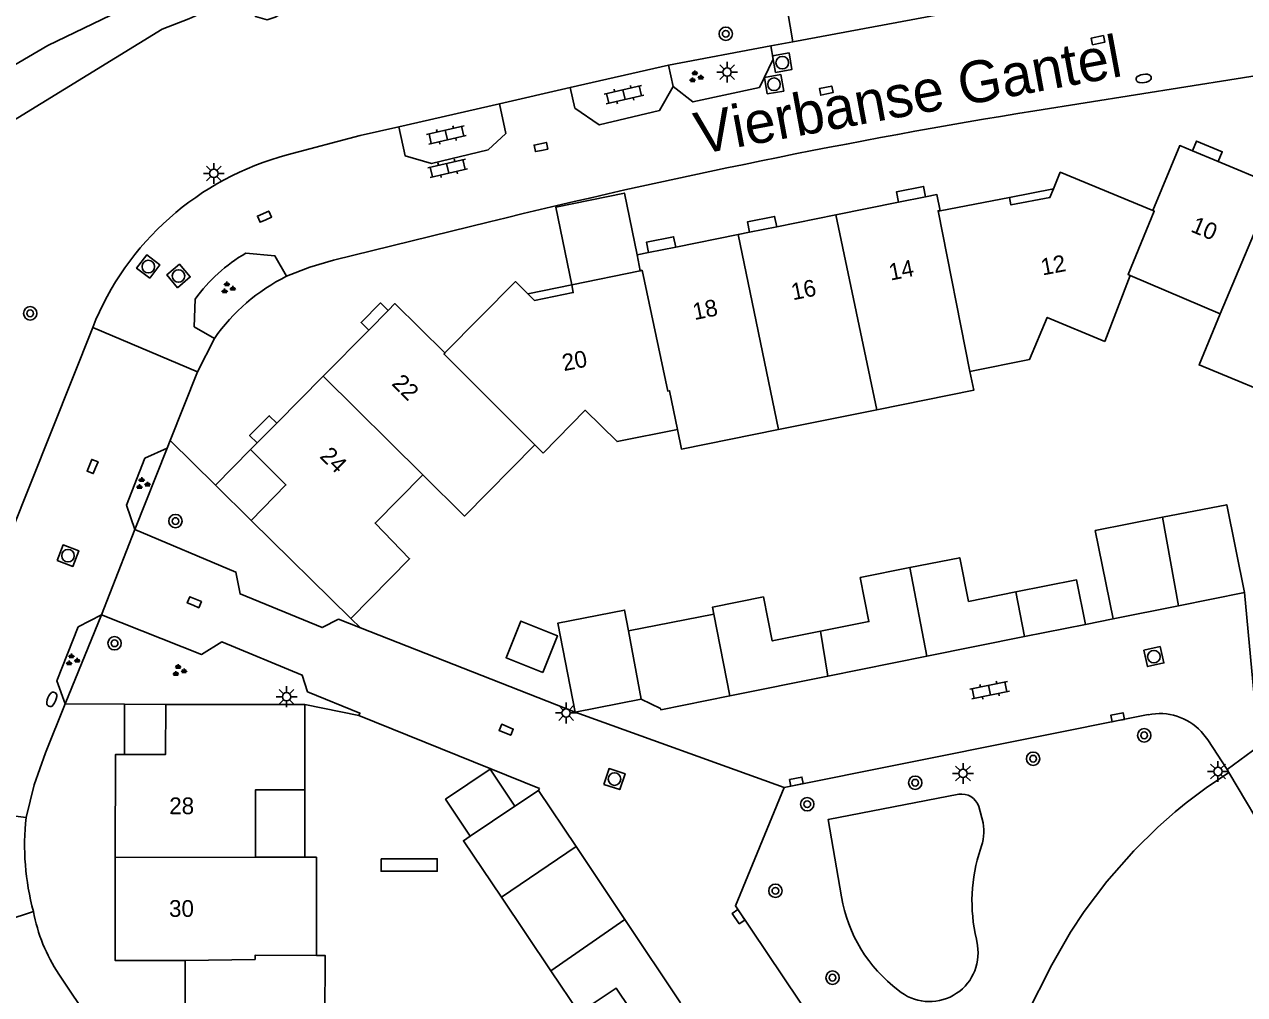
# Model space of a CAD drawing. Extents: x 126000 to 131009, y 393000 to 395500.
# Drawn here: x 130307.9 to 130380.9, y 395065.7 to 395123.7 of the extents above; entities that cross this region are included whole.
import ezdxf

# ---------------------------------------------------------------- set-up
doc = ezdxf.new("R2010")
doc.units = 0
for name, color, linetype in [('gg-afsc-erfafscheiding', 7, 'Continuous'), ('gg-afsc-muur', 7, 'Continuous'), ('gg-anno-huisnummerreeks BGT', 7, 'Continuous'), ('gg-anno-openbare ruimte label', 7, 'Continuous'), ('gg-bbg-bijgebouw', 7, 'Continuous'), ('gg-bbg-gedigitaliseerde bebouwing', 7, 'Continuous'), ('gg-bbg-gedigitaliseerde bijgebouw', 7, 'Continuous'), ('gg-bbg-hoofdgebouw', 7, 'Continuous'), ('gg-bbg-luifel en loopbrug', 7, 'Continuous'), ('gg-bbg-tussenscheiding', 7, 'Continuous'), ('gg-knt-onverhard', 7, 'Continuous'), ('gg-knt-verharding', 7, 'Continuous'), ('gg-knt-verharding nz', 7, 'Continuous'), ('gg-kntw-bovenkant insteek waterloop', 7, 'Continuous'), ('gt-grn-groengrens', 7, 'Continuous'), ('gt-grn-weggrens', 7, 'Continuous'), ('gt-symb-boom', 7, 'Continuous'), ('gt-symb-brandkraan', 7, 'Continuous'), ('gt-symb-groenvak', 7, 'Continuous'), ('gt-symb-klinker verharding', 7, 'Continuous'), ('gt-symb-kolk', 7, 'Continuous'), ('gt-symb-lichtmast', 7, 'Continuous'), ('gt-symb-rioolschacht', 7, 'Continuous')]:
    doc.layers.add(name, color=color, linetype=linetype)

# ---------------------------------------------------------------- blocks, each defined once
blk = doc.blocks.new('gt0-BR')
at = {"layer": 'gt-symb-brandkraan'}
for centre, radius, start, end in [((-0.244, 0), 0.206, 107.56694, 252.43307), ((0.599, -2.664), 3, 106.89205, 107.56694), ((0, -0.691), 0.938, 73.10799, 106.89205), ((-0.599, -2.664), 3, 72.43309, 73.10799), ((0.244, 0), 0.206, 287.56695, 72.43309), ((0.599, 2.664), 3, 252.43307, 253.10797), ((0, 0.691), 0.938, 253.10797, 286.89206), ((-0.599, 2.664), 3, 286.89206, 287.56695)]:
    blk.add_arc(centre, radius, start, end, dxfattribs=at)
blk = doc.blocks.new('gt0-KOLK')
at = {"layer": 'gt-symb-kolk'}
blk.add_lwpolyline([(0, 0), (0.375, 0), (0.375, 0.4), (-0.375, 0.4), (-0.375, 0), (0, 0)], dxfattribs=at)
blk = doc.blocks.new('gt0-RS')
at = {"layer": 'gt-symb-rioolschacht'}
blk.add_lwpolyline([(-0.5, -0.5), (0.5, -0.5), (0.5, 0.5), (-0.5, 0.5)], close=True, dxfattribs=at)
blk.add_circle((0, 0), 0.375, dxfattribs=at)
blk = doc.blocks.new('gt0-GRVAK')
at = {"layer": 'gt-symb-groenvak'}
for p, q in [((-0.11, 0.189), (-0.228, 0.24)), ((-0.182, 0.153), (0.088, 0.153)), ((-0.091, 0.211), (-0.156, 0.322)), ((-0.047, 0.214), (-0.047, 0.393)), ((-0.004, 0.211), (0.061, 0.322)), ((0.015, 0.189), (0.133, 0.24)), ((0.262, -0.052), (0.197, 0.059)), ((0.305, -0.049), (0.305, 0.13)), ((0.349, -0.052), (0.414, 0.059)), ((-0.245, -0.228), (-0.363, -0.177)), ((-0.318, -0.264), (-0.047, -0.264)), ((-0.226, -0.206), (-0.291, -0.095)), ((-0.183, -0.203), (-0.183, -0.024)), ((-0.139, -0.206), (-0.074, -0.095)), ((-0.12, -0.228), (-0.002, -0.177)), ((0.243, -0.074), (0.125, -0.023)), ((0.17, -0.11), (0.441, -0.11)), ((0.368, -0.074), (0.486, -0.023))]:
    blk.add_line(p, q, dxfattribs=at)
blk = doc.blocks.new('gt0-KL1')
at = {"layer": 'gt-symb-klinker verharding'}
for p, q in [((-1.15, 0.3), (1.15, 0.3)), ((-1, -0.3), (-1, 0.3)), ((-0.5, 0.3), (-0.5, 0.45)), ((0, -0.3), (0, 0.3)), ((0.5, 0.3), (0.5, 0.45)), ((1, -0.3), (1, 0.3)), ((-1.15, -0.3), (1.15, -0.3)), ((-0.5, -0.45), (-0.5, -0.3)), ((0.5, -0.45), (0.5, -0.3))]:
    blk.add_line(p, q, dxfattribs=at)
blk = doc.blocks.new('gt0-BOOM')
at = {"layer": 'gt-symb-boom'}
for radius in [0.4, 0.2]:
    blk.add_circle((0, 0), radius, dxfattribs=at)
blk = doc.blocks.new('gt0-LMAST')
at = {"layer": 'gt-symb-lichtmast'}
for p, q in [((-0.182, 0.173), (-0.447, 0.438)), ((-0.005, 0.246), (-0.005, 0.621)), ((0.172, 0.173), (0.437, 0.438)), ((-0.255, -0.004), (-0.63, -0.004)), ((-0.182, -0.181), (-0.447, -0.446)), ((-0.005, -0.254), (-0.005, -0.629)), ((0.437, -0.446), (0.172, -0.181)), ((0.245, -0.004), (0.62, -0.004))]:
    blk.add_line(p, q, dxfattribs=at)
blk.add_circle((-0.005, -0.004), 0.25, dxfattribs=at)

msp = doc.modelspace()

# ---------------------------------------------------------------- linework, layer by layer
at = {"layer": 'gg-afsc-erfafscheiding'}
for p, q in [((130380.868, 395089.772), (130381.74, 395080.579)), ((130328.032, 395087.647), (130326.702, 395088.169)), ((130340.861, 395082.614), (130328.032, 395087.647))]:
    msp.add_line(p, q, dxfattribs=at)
at = {"layer": 'gg-afsc-muur'}
for p, q in [((130371.369, 395087.863), (130373.017, 395088.192)), ((130327.934, 395082.421), (130324.693, 395083.074)), ((130338.732, 395078.059), (130327.934, 395082.421)), ((130338.732, 395078.059), (130338.664, 395077.94))]:
    msp.add_line(p, q, dxfattribs=at)
at = {"layer": 'gg-bbg-bijgebouw'}
for p, q in [((130376.938, 395088.981), (130380.868, 395089.772)), ((130373.017, 395088.192), (130376.938, 395088.981)), ((130367.731, 395087.137), (130371.369, 395087.863)), ((130361.882, 395085.961), (130367.731, 395087.137)), ((130355.959, 395084.771), (130361.882, 395085.961)), ((130350.105, 395083.594), (130355.959, 395084.771)), ((130340.861, 395082.614), (130344.814, 395083.393)), ((130340.91, 395074.581), (130338.664, 395077.94)), ((130343.83, 395070.216), (130340.91, 395074.581)), ((130347.154, 395065.246), (130343.83, 395070.216))]:
    msp.add_line(p, q, dxfattribs=at)
msp.add_lwpolyline([(130350.105, 395083.594), (130345.973, 395082.755), (130345.955, 395082.843), (130344.814, 395083.393)], dxfattribs=at)
at = {"layer": 'gg-bbg-gedigitaliseerde bebouwing'}
for p, q in [((130372.52, 395104.78), (130374.04, 395108.72)), ((130374.04, 395108.72), (130379.431, 395106.432)), ((130353.024, 395099.515), (130358.891, 395100.696)), ((130338.441, 395098.588), (130338.939, 395098.091)), ((130324.697, 395077.97), (130324.693, 395083.074)), ((130324.7, 395073.942), (130321.738, 395073.94))]:
    msp.add_line(p, q, dxfattribs=at)
for points in [[(130385.09, 395104.03), (130383.844, 395101.023), (130378.165, 395103.376), (130379.431, 395106.432)], [(130364.46, 395102.99), (130368.03, 395103.7), (130369.08, 395106.21), (130372.52, 395104.78)], [(130358.891, 395100.696), (130364.687, 395101.861), (130364.46, 395102.99)], [(130338.939, 395098.091), (130341.46, 395100.66), (130343.36, 395098.79), (130346.97, 395099.52)], [(130353.024, 395099.515), (130347.207, 395098.344), (130346.97, 395099.52)], [(130331.76, 395096.8), (130334.251, 395094.342), (130338.441, 395098.588)], [(130327.451, 395088.219), (130330.959, 395091.782), (130328.9, 395093.92), (130331.76, 395096.8)], [(130321.738, 395073.94), (130321.75, 395077.98), (130324.697, 395077.97)], [(130325.393, 395068.071), (130325.389, 395073.943), (130324.7, 395073.942)], [(130330.57, 395061.22), (130328.48, 395064.31), (130325.89, 395064.33), (130325.91, 395068.07), (130325.393, 395068.071)]]:
    msp.add_lwpolyline(points, dxfattribs=at)
at = {"layer": 'gg-bbg-gedigitaliseerde bijgebouw'}
for p, q in [((130349.141, 395088.482), (130344.044, 395087.476)), ((130338.664, 395077.94), (130337.258, 395076.996)), ((130336.451, 395071.557), (130339.409, 395067.162))]:
    msp.add_line(p, q, dxfattribs=at)
for points in [[(130375.981, 395094.265), (130379.813, 395095.019), (130380.868, 395089.772)], [(130373.017, 395088.192), (130371.955, 395093.473), (130375.981, 395094.265)], [(130367.196, 395089.799), (130364.38, 395089.24), (130363.85, 395091.85), (130360.871, 395091.254)], [(130360.871, 395091.254), (130357.9, 395090.66), (130358.42, 395088.03), (130355.53, 395087.45)], [(130367.196, 395089.799), (130370.841, 395090.523), (130371.369, 395087.863)], [(130355.53, 395087.45), (130352.64, 395086.87), (130352.11, 395089.5), (130349.06, 395088.89), (130349.141, 395088.482)], [(130344.044, 395087.476), (130343.81, 395088.72), (130339.813, 395087.929), (130340.861, 395082.614)], [(130338.919, 395084.985), (130339.801, 395087.18), (130337.606, 395088.062), (130336.724, 395085.867), (130338.919, 395084.985)], [(130334.591, 395075.206), (130333.109, 395077.414), (130335.776, 395079.204), (130337.258, 395076.996)], [(130334.591, 395075.206), (130334.18, 395074.93), (130336.451, 395071.557)], [(130339.409, 395067.162), (130341.1, 395064.65), (130343.31, 395066.12), (130344.938, 395063.678)]]:
    msp.add_lwpolyline(points, dxfattribs=at)
at = {"layer": 'gg-bbg-hoofdgebouw'}
for p, q in [((130379.303, 395115.529), (130377.771, 395116.167)), ((130382.661, 395114.131), (130379.303, 395115.529)), ((130360.188, 395113.096), (130356.436, 395112.341)), ((130361.814, 395113.424), (130360.188, 395113.096)), ((130366.819, 395113.386), (130362.686, 395112.589)), ((130356.436, 395112.341), (130352.907, 395111.631)), ((130352.907, 395111.631), (130351.281, 395111.304)), ((130350.605, 395111.168), (130346.868, 395110.416)), ((130351.281, 395111.304), (130350.605, 395111.168)), ((130345.242, 395110.088), (130344.566, 395109.952)), ((130346.868, 395110.416), (130345.242, 395110.088)), ((130344.566, 395109.952), (130344.754, 395109.007)), ((130344.754, 395109.007), (130340.655, 395108.164)), ((130329.679, 395106.636), (130328.513, 395105.456)), ((130328.513, 395105.456), (130325.784, 395102.696)), ((130325.784, 395102.696), (130323.015, 395099.895)), ((130323.015, 395099.895), (130321.848, 395098.715)), ((130321.848, 395098.715), (130321.446, 395098.308)), ((130321.494, 395094.083), (130327.451, 395088.219)), ((130324.693, 395083.074), (130316.381, 395083.067))]:
    msp.add_line(p, q, dxfattribs=at)
for points in [[(130377.771, 395116.167), (130377.004, 395116.486), (130375.393, 395112.61)], [(130375.393, 395112.61), (130369.857, 395114.889), (130369.454, 395113.894)], [(130369.454, 395113.894), (130369.246, 395113.381), (130366.913, 395112.941), (130366.819, 395113.386)], [(130362.686, 395112.589), (130362.49, 395113.56), (130361.814, 395113.424)], [(130338.03, 395107.624), (130337.291, 395108.356), (130333.072, 395104.087)], [(130340.655, 395108.164), (130340.748, 395107.697), (130338.424, 395107.234), (130338.03, 395107.624)], [(130333.072, 395104.087), (130330.081, 395107.043), (130329.679, 395106.636)], [(130321.446, 395098.308), (130323.57, 395096.202), (130321.494, 395094.083)], [(130316.381, 395083.067), (130316.362, 395080.079), (130313.906, 395080.08)], [(130313.906, 395080.08), (130313.373, 395080.08), (130313.361, 395073.934)], [(130313.361, 395073.934), (130313.348, 395067.77), (130317.547, 395067.762)], [(130317.547, 395067.762), (130317.535, 395061.712), (130318.435, 395061.71)]]:
    msp.add_lwpolyline(points, dxfattribs=at)
at = {"layer": 'gg-bbg-luifel en loopbrug'}
for p, q in [((130366.819, 395113.386), (130369.454, 395113.894)), ((130340.655, 395108.164), (130338.03, 395107.624)), ((130321.446, 395098.308), (130319.353, 395096.191)), ((130321.494, 395094.083), (130319.353, 395096.191)), ((130313.906, 395080.08), (130313.906, 395083.088)), ((130316.381, 395083.067), (130313.906, 395083.088)), ((130324.697, 395077.97), (130324.7, 395073.942))]:
    msp.add_line(p, q, dxfattribs=at)
for points in [[(130377.771, 395116.167), (130378.015, 395116.75), (130379.546, 395116.113), (130379.303, 395115.529)], [(130340.655, 395108.164), (130339.701, 395112.801), (130343.806, 395113.645), (130344.566, 395109.952)], [(130361.814, 395113.424), (130361.689, 395114.044), (130360.063, 395113.716), (130360.188, 395113.096)], [(130351.281, 395111.304), (130351.156, 395111.924), (130352.783, 395112.252), (130352.907, 395111.631)], [(130345.242, 395110.088), (130345.117, 395110.708), (130346.744, 395111.036), (130346.868, 395110.416)], [(130329.679, 395106.636), (130329.229, 395107.081), (130328.063, 395105.901), (130328.513, 395105.456)], [(130321.848, 395098.715), (130321.398, 395099.159), (130322.565, 395100.339), (130323.015, 395099.895)], [(130329.253, 395073.848), (130329.254, 395073.108), (130332.611, 395073.11), (130332.61, 395073.85), (130329.253, 395073.848)]]:
    msp.add_lwpolyline(points, dxfattribs=at)
at = {"layer": 'gg-bbg-tussenscheiding'}
for p, q in [((130379.431, 395106.432), (130382.661, 395114.131)), ((130356.436, 395112.341), (130358.891, 395100.696)), ((130350.605, 395111.168), (130353.024, 395099.515)), ((130325.784, 395102.696), (130331.76, 395096.8)), ((130375.981, 395094.265), (130376.938, 395088.981)), ((130361.882, 395085.961), (130360.871, 395091.254)), ((130367.196, 395089.799), (130367.731, 395087.137)), ((130350.105, 395083.594), (130349.141, 395088.482)), ((130344.044, 395087.476), (130344.814, 395083.393)), ((130355.53, 395087.45), (130355.959, 395084.771)), ((130337.258, 395076.996), (130334.591, 395075.206)), ((130340.91, 395074.581), (130336.451, 395071.557)), ((130313.361, 395073.934), (130321.738, 395073.94)), ((130339.409, 395067.162), (130343.83, 395070.216))]:
    msp.add_line(p, q, dxfattribs=at)
for points in [[(130362.686, 395112.589), (130362.56, 395112.59), (130364.46, 395102.99)], [(130374.04, 395108.72), (130373.92, 395108.77), (130375.48, 395112.57), (130375.393, 395112.61)], [(130346.97, 395099.52), (130346.5, 395101.83), (130346.39, 395101.81), (130344.86, 395109.03), (130344.754, 395109.007)], [(130333.072, 395104.087), (130333.02, 395104.01), (130338.441, 395098.588)], [(130325.393, 395068.071), (130321.72, 395068.08), (130321.722, 395067.835), (130317.547, 395067.762)]]:
    msp.add_lwpolyline(points, dxfattribs=at)
at = {"layer": 'gg-knt-onverhard'}
for p, q in [((130365.249, 395075.996), (130364.988, 395076.986)), ((130364.913, 395068.674), (130364.845, 395069.051))]:
    msp.add_line(p, q, dxfattribs=at)
msp.add_lwpolyline([(130356.786, 395071.581), (130355.989, 395076.206), (130363.791, 395077.706)], dxfattribs=at)
for centre, radius, start, end in [((130363.966, 395076.642), 1.078, 18.59492, 99.35094), ((130362.305, 395075.506), 2.985, 338.93173, 9.45113), ((130374.446, 395071.311), 9.863, 161.54421, 193.24294), ((130365.444, 395073.016), 8.776, 189.41225, 233.11093), ((130362.047, 395068.217), 2.903, 229.87736, 9.06645)]:
    msp.add_arc(centre, radius, start, end, dxfattribs=at)
at = {"layer": 'gg-knt-verharding'}
for p, q in [((130372.334, 395126.133), (130353.873, 395122.687)), ((130346.431, 395121.299), (130352.558, 395122.442)), ((130353.873, 395122.687), (130352.558, 395122.442)), ((130340.566, 395119.956), (130346.431, 395121.299)), ((130346.431, 395121.299), (130346.716, 395120.014)), ((130336.339, 395118.989), (130340.566, 395119.956)), ((130330.309, 395117.608), (130336.339, 395118.989)), ((130307.11, 395093.31), (130312.013, 395105.612)), ((130318.289, 395102.969), (130319.287, 395104.96)), ((130316.647, 395098.854), (130318.289, 395102.969)), ((130316.462, 395098.39), (130316.647, 395098.854)), ((130353.346, 395078.111), (130375.119, 395082.466)), ((130379.836, 395079.179), (130381.74, 395080.579)), ((130379.836, 395079.179), (130379.934, 395079.014)), ((130379.934, 395079.014), (130383.655, 395072.746)), ((130323.862, 395046.225), (130309.989, 395066.961))]:
    msp.add_line(p, q, dxfattribs=at)
for points in [[(130346.716, 395120.014), (130347.901, 395119.1), (130351.87, 395119.962), (130352.7, 395121.644), (130352.558, 395122.442)], [(130386.314, 395121.23), (130383.38, 395120.963), (130368.347, 395118.57)], [(130323.647, 395115.932), (130328.006, 395117.081), (130330.309, 395117.608)], [(130335.732, 395111.927), (130326.418, 395109.64), (130324.99, 395109.219), (130323.606, 395108.672)], [(130323.606, 395108.672), (130322.906, 395109.89), (130321.175, 395110.055)], [(130318.147, 395107.306), (130318.085, 395105.656), (130319.287, 395104.96)], [(130314.525, 395093.536), (130314.043, 395094.997), (130315.138, 395097.79), (130316.462, 395098.39)], [(130326.702, 395088.169), (130325.736, 395087.676), (130320.823, 395089.681), (130320.573, 395090.986), (130314.525, 395093.536)], [(130312.535, 395088.443), (130311.154, 395087.707), (130309.865, 395084.485), (130310.375, 395083.119)], [(130324.848, 395083.837), (130324.527, 395084.831), (130319.733, 395086.811), (130318.518, 395086.068), (130312.535, 395088.443)], [(130324.848, 395083.837), (130327.992, 395082.564), (130327.934, 395082.421)], [(130310.375, 395083.119), (130309.183, 395080.182), (130308.521, 395078.276), (130308.032, 395076.319)], [(130379.836, 395079.179), (130378.685, 395080.96), (130378.289, 395081.463)], [(130360.915, 395055.463), (130350.437, 395071.036), (130353.346, 395078.111)], [(130308.032, 395076.319), (130306.945, 395076.452), (130305.987, 395075.464), (130306.078, 395072.976), (130306.277, 395070.495), (130306.847, 395070.157), (130308.473, 395070.703)]]:
    msp.add_lwpolyline(points, dxfattribs=at)
for centre, radius, start, end in [((130435.446, 394705.751), 418.237, 99.23199, 103.79298), ((130328.076, 395099.221), 17.288, 104.8449, 158.30469), ((130325.94, 395101.765), 9.562, 119.88681, 144.58329), ((130375.796, 395079.093), 3.44, 43.54282, 101.34205), ((130318.248, 395072.485), 9.936, 190.33162, 213.77717)]:
    msp.add_arc(centre, radius, start, end, dxfattribs=at)
at = {"layer": 'gg-knt-verharding nz'}
for p, q in [((130314.525, 395093.536), (130316.462, 395098.39)), ((130310.375, 395083.119), (130312.535, 395088.443))]:
    msp.add_line(p, q, dxfattribs=at)
for points in [[(130346.716, 395120.014), (130345.905, 395118.586), (130342.295, 395117.722), (130340.848, 395118.723), (130340.566, 395119.956)], [(130336.339, 395118.989), (130336.711, 395117.202), (130335.648, 395116.225), (130332.261, 395115.42), (130330.703, 395115.865), (130330.309, 395117.608)]]:
    msp.add_lwpolyline(points, dxfattribs=at)
for centre, radius, start, end in [((130328.672, 395098.409), 11.445, 116.27108, 145.08428), ((130323.081, 395074.675), 15.139, 173.76724, 195.21271)]:
    msp.add_arc(centre, radius, start, end, dxfattribs=at)
at = {"layer": 'gg-kntw-bovenkant insteek waterloop'}
for points in [[(130270.167, 395095.987), (130288.538, 395106.996), (130300.283, 395113.708), (130316.16, 395123.452), (130317.756, 395124.067), (130319.191, 395124.702), (130320.385, 395124.999), (130321.17, 395124.713), (130321.738, 395124.212), (130322.438, 395124.001), (130322.919, 395124.155), (130340.687, 395134.306), (130346.42, 395137.816), (130346.791, 395138.153), (130347.295, 395138.78), (130347.32, 395139.311), (130346.694, 395139.815), (130345.926, 395139.852)], [(130309.336, 395122.472), (130314.179, 395124.796), (130317.92, 395126.108), (130321.661, 395127.419), (130323.055, 395128.186)], [(130309.336, 395122.472), (130274.391, 395101.996), (130232.538, 395077.271)]]:
    msp.add_lwpolyline(points, dxfattribs=at)
at = {"layer": 'gt-grn-groengrens'}
for p, q in [((130350.384, 395143.225), (130353.873, 395122.687)), ((130319.353, 395096.191), (130316.647, 395098.854)), ((130328.032, 395087.647), (130327.451, 395088.219)), ((130313.906, 395083.088), (130310.375, 395083.119))]:
    msp.add_line(p, q, dxfattribs=at)
msp.add_lwpolyline([(130363.048, 395052.293), (130364.964, 395058.016), (130367.83, 395064.491), (130369.366, 395067.512), (130370.469, 395069.455), (130371.288, 395070.7), (130372.637, 395072.483), (130374.259, 395074.316), (130375.693, 395075.739), (130376.735, 395076.649), (130377.386, 395077.197), (130378.577, 395078.093), (130379.934, 395079.014)], dxfattribs=at)
at = {"layer": 'gt-grn-weggrens'}
for p, q in [((130318.289, 395102.969), (130312.013, 395105.612)), ((130312.535, 395088.443), (130314.525, 395093.536)), ((130340.861, 395082.614), (130353.346, 395078.111))]:
    msp.add_line(p, q, dxfattribs=at)

# ---------------------------------------------------------------- block references
at = {"layer": 'gt-symb-boom', "rotation": -169.5106101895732}
msp.add_blockref('gt0-BOOM', (130349.861, 395123.169), dxfattribs=at)
at = {"layer": 'gt-symb-boom'}
for p in [(130308.277, 395106.457), (130316.961, 395094.04), (130313.322, 395086.732), (130374.878, 395081.23), (130368.241, 395079.834), (130361.19, 395078.399), (130354.735, 395077.113), (130352.83, 395071.938), (130356.245, 395066.743)]:
    msp.add_blockref('gt0-BOOM', p, dxfattribs=at)
at = {"layer": 'gt-symb-brandkraan'}
for p, rotation in [((130374.852, 395120.499), 9.029198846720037), ((130309.568, 395083.383), -112.0779416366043)]:
    msp.add_blockref('gt0-BR', p, dxfattribs=dict(at, rotation=rotation))
at = {"layer": 'gt-symb-groenvak'}
for p in [(130348.063, 395120.589), (130320.086, 395107.966), (130314.989, 395096.262), (130310.786, 395085.728), (130317.168, 395085.098)]:
    msp.add_blockref('gt0-GRVAK', p, dxfattribs=at)
at = {"layer": 'gt-symb-klinker verharding'}
for p, rotation in [((130343.775, 395119.532), 13.007504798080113), ((130333.162, 395117.12), 13.007504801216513), ((130333.239, 395115.129), 12.938810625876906), ((130365.635, 395083.931), 11.298700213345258)]:
    msp.add_blockref('gt0-KL1', p, dxfattribs=dict(at, rotation=rotation))
at = {"layer": 'gt-symb-kolk'}
for p, rotation in [((130372.157, 395122.588), 12.006708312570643), ((130355.911, 395119.577), 12.006708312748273), ((130338.854, 395116.201), 12.006708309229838), ((130322.362, 395112.054), 24.0265065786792), ((130312.19, 395097.224), 67.92205836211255), ((130318.011, 395089.003), -22.461175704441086), ((130373.33, 395082.11), 11.29870020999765), ((130336.66, 395081.377), -22.461175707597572), ((130354.126, 395078.27), 11.29870020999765), ((130350.795, 395070.501), 123.99203971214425)]:
    msp.add_blockref('gt0-KOLK', p, dxfattribs=dict(at, rotation=rotation))
at = {"layer": 'gt-symb-lichtmast'}
for p in [(130349.949, 395120.88), (130319.261, 395114.822), (130323.608, 395083.54), (130340.321, 395082.571), (130364.053, 395078.955), (130379.295, 395079.072)]:
    msp.add_blockref('gt0-LMAST', p, dxfattribs=at)
at = {"layer": 'gt-symb-rioolschacht'}
for p, rotation in [((130353.241, 395121.441), 10.017934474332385), ((130352.749, 395120.153), 10.017934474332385), ((130315.336, 395109.253), 52.76334102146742), ((130317.143, 395108.692), 40.17242342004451), ((130310.537, 395091.968), -20.48229688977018), ((130375.459, 395085.936), -167.58922528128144), ((130343.209, 395078.616), -18.181268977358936)]:
    msp.add_blockref('gt0-RS', p, dxfattribs=dict(at, rotation=rotation))

# ---------------------------------------------------------------- texts
at = {"layer": 'gg-anno-huisnummerreeks BGT'}
for s, rotation, p in [('10', 337.4, (130377.604, 395111.362)), ('14', 11.4, (130359.719, 395108.411)), ('12', 10.7, (130368.8, 395108.718)), ('16', 11.4, (130353.879, 395107.236)), ('18', 11.4, (130347.991, 395106.051)), ('20', 11.2, (130340.186, 395102.998)), ('22', 315.3, (130329.838, 395102.212)), ('24', 315.3, (130325.542, 395097.866)), ('28', 359.9, (130316.589, 395076.518)), ('30', 359.9, (130316.577, 395070.38))]:
    msp.add_text(s, height=1, rotation=rotation, dxfattribs=at).set_placement(p)
at = {"layer": 'gg-anno-openbare ruimte label'}
msp.add_text('Vierbanse Gantel', height=2.5, rotation=10.5, dxfattribs=at).set_placement((130348.269, 395115.95))

doc.saveas('drawing.dxf')
